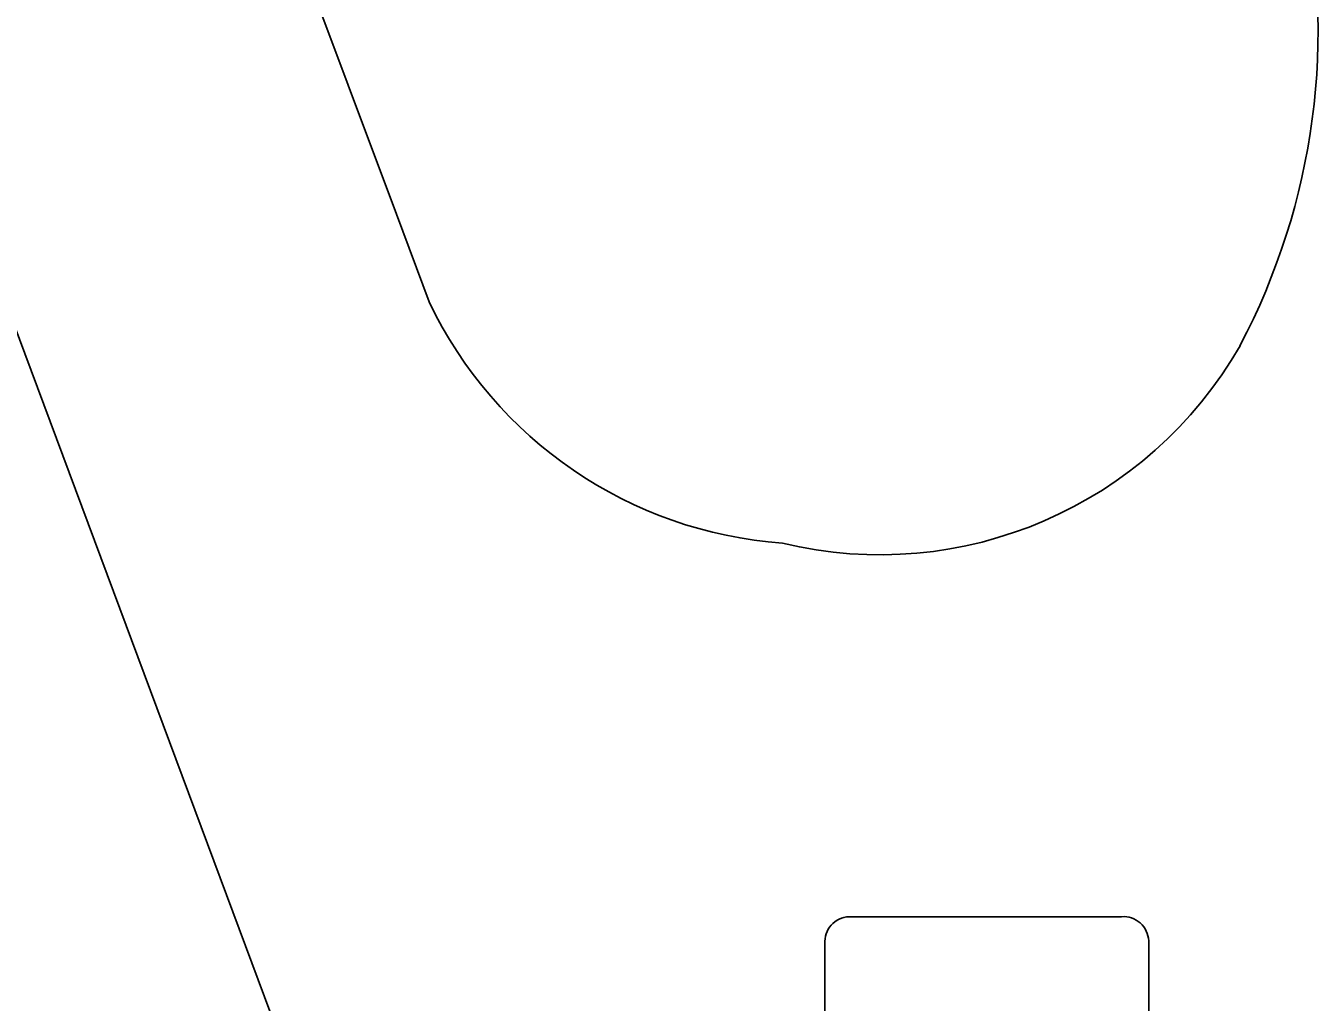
# Model space of a CAD drawing. Extents: x 160806 to 161707, y 383697 to 384148.
# Drawn here: x 161039.617 to 161043.603, y 383885.814 to 383888.824 of the extents above; entities that cross this region are included whole.
import ezdxf

# ---------------------------------------------------------------- set-up
doc = ezdxf.new("R2010")
doc.units = 0
doc.layers.add('IMGEO_Fietsenrek', color=7, linetype='Continuous')
doc.layers.add('IMGEO_Pand', color=7, linetype='Continuous')

msp = doc.modelspace()

# ---------------------------------------------------------------- linework, layer by layer
at = {"layer": 'IMGEO_Fietsenrek'}
for p, q in [((161042.1559, 383886.0775), (161042.9968, 383886.0775)), ((161042.9968, 383886.0775), (161042.1559, 383886.0775)), ((161043.0805, 383886.0031), (161043.0805, 383885.1622)), ((161043.0805, 383885.1622), (161043.0805, 383886.0031)), ((161042.0815, 383885.1529), (161042.0815, 383885.9938)), ((161042.0815, 383885.9938), (161042.0815, 383885.1529))]:
    msp.add_line(p, q, dxfattribs=at)
for centre, start, end in [((161042.1592, 383885.9996), 92.4484, 184.2845), ((161042.1592, 383885.9996), 92.4484, 184.2845), ((161043.0026, 383885.9998), 2.4484, 94.2845), ((161043.0026, 383885.9998), 2.4484, 94.2845)]:
    msp.add_arc(centre, 0.0779, start, end, dxfattribs=at)
at = {"layer": 'IMGEO_Pand'}
for points in [[(161041.519, 383882.702), (161039.614, 383887.814), (161038.567, 383890.625), (161036.638, 383895.803), (161030.77, 383893.617), (161029.611, 383896.729), (161028.602, 383897.19), (161025.069, 383895.874), (161024.752, 383895.18), (161024.046, 383895.503), (161020.641, 383894.234), (161020.283, 383893.45), (161019.525, 383893.797)], [(161041.349, 383891.669), (161039.707, 383891.053), (161040.76, 383888.244), (161040.861, 383887.973)]]:
    msp.add_lwpolyline(points, dxfattribs=at)
for centre, radius, start, end in [((161041.5146, 383888.812), 2.0884, 332.1991, 12.6954), ((161042.0462, 383888.5389), 1.3134, 205.5248, 265.8427), ((161042.2511, 383888.4728), 1.2795, 256.4345, 330.2564)]:
    msp.add_arc(centre, radius, start, end, dxfattribs=at)

doc.saveas('drawing.dxf')
